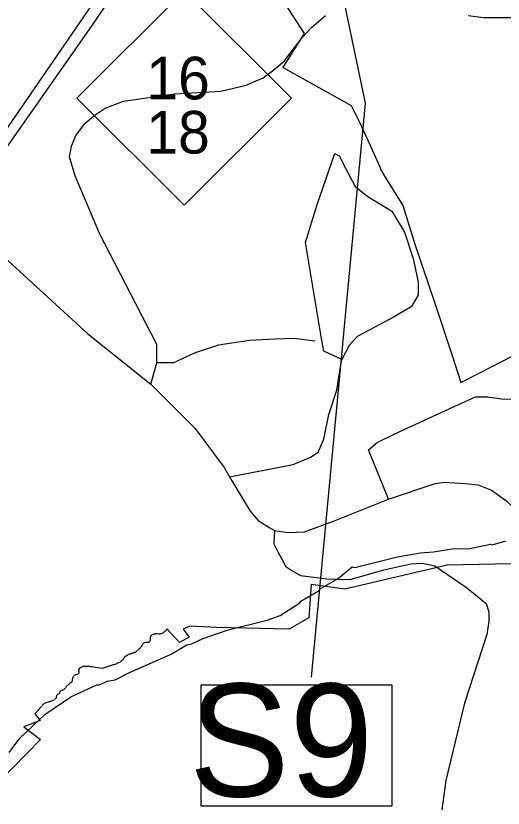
# Model space of a CAD drawing. Extents: x 1248224 to 1454986, y 825081 to 985870.
# Drawn here: x 1360744 to 1362257, y 871920 to 874381 of the extents above; entities that cross this region are included whole.
import ezdxf

# ---------------------------------------------------------------- set-up
doc = ezdxf.new("R2010")
doc.units = 0
for name, color, linetype in [('Exist Boundary Political City Limit New', 7, 'Continuous'), ('Exist Boundary Political City Limit New Hole', 7, 'Continuous'), ('Exist Hydrographic Misc Water Feature', 7, 'Continuous'), ('Exist Road Non-System Type 51', 7, 'Continuous'), ('Exist Road Primary NC Divided Attributed', 7, 'Continuous'), ('Exist Road Primary NC Shield CELL', 7, 'Continuous'), ('Exist Road Primary NC Shield Number Label', 7, 'Continuous'), ('Exist Road Primary NC Structure Ovrhead Sign Number Label', 7, 'Continuous'), ('Map Preparation Boundary City Limit Buffer Line', 7, 'Continuous')]:
    doc.layers.add(name, color=color, linetype=linetype)

msp = doc.modelspace()

# ---------------------------------------------------------------- linework, layer by layer
at = {"layer": 'Exist Boundary Political City Limit New'}
msp.add_line((1361366.9, 872481.2), (1361284.1, 872485.1), dxfattribs=at)
for points in [[(1362380.7, 872681.3), (1362083, 872675), (1361764.8, 872599.9), (1361661.1, 872614.5)], [(1361661.1, 872614.5), (1361657.6, 872569.8), (1361653.1, 872510.8), (1361592.6, 872475.8), (1361366.9, 872481.2)], [(1361212.6, 872477.3), (1361209, 872471.3), (1361207.7, 872470.2), (1361205.8, 872468.4), (1361204.5, 872467.3), (1361202.6, 872465.5), (1361200.8, 872464.1), (1361199.1, 872463), (1361197.2, 872462.1), (1361195, 872461.4), (1361192.7, 872461), (1361190.9, 872460.8), (1361189.1, 872460.9), (1361182.3, 872461.1), (1361180.3, 872461.1), (1361178.4, 872461), (1361176.1, 872460.8), (1361173.9, 872460.5), (1361171.9, 872460), (1361170.1, 872459.5), (1361167.9, 872458.6), (1361165.2, 872457), (1361163.2, 872455), (1361161.9, 872452.1), (1361161, 872450.3), (1361160.6, 872448.5), (1361160.3, 872444), (1361160.3, 872442.1), (1361160.2, 872440.2), (1361159.7, 872438.5), (1361159, 872436.8), (1361157.8, 872435.2), (1361156.2, 872434.4), (1361154.4, 872434.4), (1361152.3, 872434.6), (1361149, 872434.8), (1361146.1, 872434.9), (1361142.4, 872434), (1361140.4, 872432.6), (1361139, 872431.6), (1361138, 872430.2), (1361136.9, 872428.5), (1361135.7, 872426.9), (1361134.9, 872425.5), (1361133.2, 872422.2), (1361132, 872420.3), (1361130.5, 872418.3), (1361129.3, 872417), (1361126.4, 872414.4), (1361124.9, 872413), (1361123.6, 872411.6), (1361122.4, 872410.4), (1361120.7, 872408.9), (1361118.7, 872407.4), (1361116.8, 872406), (1361114.9, 872404.9), (1361113, 872404), (1361110.7, 872403), (1361108.1, 872401.8), (1361106, 872400.9), (1361103.8, 872400.1), (1361102, 872399.6), (1361099.8, 872399.2), (1361097.8, 872398.6), (1361095.6, 872398), (1361093.6, 872397.1), (1361091.3, 872396), (1361088.9, 872394.7), (1361086.8, 872393.4), (1361085, 872392), (1361082.2, 872390.1), (1361080.9, 872388.9), (1361079.6, 872387.3), (1361078.7, 872385.7), (1361077.7, 872383.7), (1361076.8, 872382), (1361075.8, 872380.7), (1361073.6, 872378.5), (1361071, 872376.6), (1361067.5, 872373.5), (1361065.1, 872372), (1361062.7, 872371.5), (1361060.8, 872371.3), (1361059.1, 872370.9), (1361057.7, 872369.5), (1361055.3, 872367.6), (1361053.6, 872367), (1361051.2, 872366.1), (1361048.9, 872365.3), (1361047, 872365), (1361045.3, 872365), (1361012, 872354.1), (1360977, 872358.6), (1360975.5, 872359.2), (1360972.6, 872360.2), (1360970.1, 872360.4), (1360967.6, 872360.2), (1360965, 872360), (1360962.8, 872360), (1360960.6, 872360.2)], [(1361284.1, 872485.1), (1361262.7, 872475.6), (1361281.7, 872451.5), (1361251.8, 872434.9), (1361212.6, 872477.3)], [(1360960.6, 872360.2), (1360957.8, 872360.4), (1360955.1, 872360.3), (1360952.9, 872359.9), (1360950.9, 872359.3), (1360949.2, 872358.5), (1360947.6, 872357.5), (1360945.7, 872356.4), (1360944.2, 872355.4), (1360941.5, 872353.6), (1360939.9, 872352.4), (1360938.2, 872349.8), (1360938.3, 872348.2), (1360938.8, 872346.2), (1360939.3, 872343.6), (1360939.4, 872341.3), (1360938.7, 872339.3), (1360937, 872337.6), (1360934.7, 872335.6), (1360933.2, 872334.8), (1360931.5, 872334.3), (1360929.8, 872334), (1360928, 872333.6), (1360926.3, 872332.7), (1360924.8, 872331.7), (1360923.6, 872330.4), (1360921.4, 872328), (1360920.6, 872326.5), (1360919.6, 872323.6), (1360919.3, 872321.7), (1360918.8, 872319.3), (1360918.6, 872317.3), (1360918.4, 872315.2), (1360917.7, 872312.2), (1360916.8, 872310.7), (1360913.8, 872309.3), (1360912.3, 872308.5), (1360910.4, 872307), (1360908.2, 872305.3), (1360905.9, 872303.1), (1360903.9, 872301.4), (1360902.2, 872300), (1360900.6, 872298.5), (1360899.4, 872297.1), (1360898.4, 872295.8), (1360897.3, 872294.1), (1360895.9, 872292.2), (1360894.5, 872290.3), (1360893.4, 872288.9), (1360891.9, 872287.9), (1360889.3, 872286.8), (1360886.6, 872286), (1360883.9, 872284.9), (1360881.3, 872283.2), (1360880.1, 872281.8), (1360879.4, 872280), (1360879.4, 872277.8), (1360878.9, 872275.9), (1360876.9, 872275), (1360874.4, 872273.7), (1360872.2, 872272.3), (1360870.3, 872270.2), (1360869.4, 872267.7), (1360869.3, 872265.9), (1360869, 872262.1), (1360867.7, 872260.6), (1360866.1, 872259.8), (1360864.5, 872258.5), (1360862.6, 872256.5), (1360860.2, 872254.9), (1360831.5, 872245.6), (1360802.8, 872213.5), (1360818.7, 872192.6), (1360768, 872173)], [(1360768, 872173), (1360820.3, 872133.2), (1360517.1, 871823.4), (1360517, 871263.8), (1360089.5, 871288.2), (1360004.6, 871151.9), (1359868.9, 871149.2), (1359843.4, 870970.3), (1359784.3, 870763.3), (1359642.2, 870537.9), (1359424.2, 870316.9), (1359199.5, 870309.4), (1359142.5, 870666.1)]]:
    msp.add_lwpolyline(points, dxfattribs=at)
at = {"layer": 'Exist Boundary Political City Limit New Hole'}
for p, q in [((1361409.4, 874679.7), (1361638.5, 874326.3)), ((1361571.3, 874220.9), (1361785.3, 874101.9)), ((1362099, 873323.1), (1362125.4, 873242.3)), ((1362125.4, 873242.3), (1362186.2, 873272.9))]:
    msp.add_line(p, q, dxfattribs=at)
for points in [[(1361638.5, 874326.3), (1361573.2, 874221.8), (1361571.3, 874220.9)], [(1361785.3, 874101.9), (1361811.9, 874048.6), (1361838.9, 873989.7)], [(1361838.9, 873989.7), (1361846.1, 873973.7), (1361873.5, 873911.8), (1361876.9, 873902.3), (1361890.5, 873879.9), (1361944.8, 873791.4), (1361983.7, 873668.7), (1362045.6, 873485), (1362099, 873323.1)], [(1362186.2, 873272.9), (1362317.1, 873340.8), (1362431.1, 873398.5), (1362534.6, 873450.9), (1362570.8, 873469.3), (1362572.1, 873466.4)]]:
    msp.add_lwpolyline(points, dxfattribs=at)
at = {"layer": 'Exist Hydrographic Misc Water Feature'}
msp.add_lwpolyline([(1360722.7, 872092.5), (1360755.7, 872137.1), (1360833.3, 872211.3), (1360914.5, 872265.5), (1360995.4, 872303.6), (1361003.4, 872303.4), (1361027.6, 872314.9), (1361051.7, 872318.4), (1361096.2, 872341.4), (1361225.5, 872398.4), (1361274.2, 872427.3), (1361290.3, 872430.9), (1361322.6, 872446.1), (1361403.2, 872474.3), (1361523.8, 872503.5), (1361564.2, 872518.6), (1361625, 872557.3), (1361628.8, 872563.1), (1361685.9, 872595.8), (1361688.8, 872601.4), (1361744.4, 872632.9), (1361787.5, 872669.5), (1361796.7, 872667.4), (1361928.2, 872700.3), (1362000.5, 872712.7), (1362040.6, 872715.8), (1362104.8, 872726.2), (1362148.8, 872725.3), (1362217.1, 872739.7), (1362222.2, 872738), (1362265.4, 872750.6)], dxfattribs=at)
at = {"layer": 'Exist Road Non-System Type 51'}
for points in [[(1361163.1, 873236.6), (1361181.9, 873303.5), (1361181.9, 873359.9), (1361148.5, 873424.6), (1361004.5, 873702.4), (1360927.3, 873884.1), (1360910.6, 873942.6), (1360916.9, 873976), (1360929.4, 874009.4), (1360958.6, 874047), (1360989.8, 874073.5), (1361021.1, 874094.3), (1361077.4, 874115.2), (1361236, 874138.2), (1361380, 874146.6), (1361459.3, 874165.3), (1361511.5, 874188.3), (1361544.9, 874213.4), (1361578.3, 874240.5), (1361632.6, 874313.6), (1361661.6, 874344.2), (1361705.4, 874381.8)], [(1362147.8, 874381.8), (1362195.8, 874375.6), (1362283.5, 874375.6)], [(1361756.1, 873313.6), (1361699.8, 873339.2), (1361693, 873378.5), (1361643.5, 873677.2), (1361679.3, 873795), (1361733.8, 873953.1), (1361747.5, 873946.3), (1361767.9, 873905.3), (1361796.9, 873850.7), (1361836.2, 873820), (1361911.2, 873773.9), (1361950.4, 873709), (1361977.7, 873627.1), (1361993.1, 873553.7), (1361993.1, 873512.7), (1361970.9, 873476.9), (1361918, 873446.1), (1361858.3, 873413.7)], [(1360719.2, 873620.7), (1360967, 873393.3), (1361163.1, 873236.6)], [(1361858.3, 873413.7), (1361803.8, 873384.7), (1361778.2, 873357.4), (1361756.1, 873313.6)], [(1361671.7, 873370.1), (1361607, 873378.4), (1361548.6, 873376.3), (1361469.3, 873372.2), (1361373.3, 873357.5), (1361300.2, 873334.6), (1361233.5, 873303.2), (1361181.9, 873303.5)], [(1361406.7, 872948.9), (1361604.3, 872987.6), (1361658.8, 873009.8), (1361682.7, 873025.2), (1361699.8, 873066.1), (1361715.1, 873142.9), (1361740.7, 873218), (1361750.9, 873284.6), (1361756.1, 873313.6)], [(1361838.6, 873032.6), (1361865.7, 873055.5), (1361920, 873082.7), (1362116.2, 873172.5), (1362170.4, 873197.5), (1362208, 873197.5), (1362251.8, 873191.3), (1362320.7, 873189.2), (1362370.8, 873210.1), (1362439.7, 873239.3), (1362464.7, 873251.9), (1362512.7, 873270.6), (1362558.6, 873268.6), (1362585.8, 873239.3), (1362592, 873224.7)], [(1361163.1, 873236.6), (1361300.3, 873099.2), (1361390, 872978.1), (1361406.7, 872948.9)], [(1361901.2, 872880.1), (1361838.6, 873032.6)], [(1361406.7, 872948.9), (1361471.3, 872842.5), (1361496.3, 872813.3), (1361531.8, 872790.3), (1361546.4, 872781.9)], [(1361901.2, 872880.1), (1362045.2, 872928.1), (1362074.4, 872932.3), (1362139.1, 872928.1), (1362178.8, 872924), (1362220.5, 872907.2), (1362268.5, 872873.8), (1362385.4, 872754.8), (1362541.9, 872575.2), (1362858.5, 872344.4), (1362958.7, 872254.6), (1363017.2, 872198.2)], [(1361546.4, 872781.9), (1361588.2, 872775.7), (1361640.3, 872777.8), (1361730.1, 872811.2), (1361901.2, 872880.1)], [(1361546.4, 872781.9), (1361544.2, 872741.2), (1361556.7, 872716.2), (1361581.8, 872670.2), (1361600.5, 872657.7), (1361627.7, 872643.1), (1361709.1, 872632.6), (1361782.1, 872630.5), (1361886.5, 872659.8), (1361969.9, 872678.6), (1362005.4, 872680.7), (1362045.1, 872672.3), (1362143.2, 872605.5), (1362203.7, 872555.4), (1362212, 872530.3), (1362212, 872501.1), (1362205.8, 872459.3), (1362136.9, 872246.3), (1362078.5, 872006.1), (1362066, 871915.2)]]:
    msp.add_lwpolyline(points, dxfattribs=at)
at = {"layer": 'Exist Road Primary NC Divided Attributed'}
for points in [[(1361545.9, 875241.5), (1361297.2, 874876.5), (1361022.5, 874477.5), (1360673.4, 873970.4), (1360551.7, 873800.3), (1360521.9, 873757.8)], [(1360557.9, 873742.7), (1360695.3, 873942.5), (1360978.6, 874347.9), (1361172.2, 874634.2), (1361307.6, 874830.5)]]:
    msp.add_lwpolyline(points, dxfattribs=at)
at = {"layer": 'Exist Road Primary NC Shield CELL'}
msp.add_lwpolyline([(1360933.4, 874125.4), (1361266.4, 874458.4), (1361599.4, 874125.4), (1361266.4, 873792.4)], close=True, dxfattribs=at)
at = {"layer": 'Exist Road Primary NC Structure Ovrhead Sign Number Label'}
msp.add_lwpolyline([(1361615, 875129.2), (1361828.1, 874109), (1361660.6, 872327.4)], dxfattribs=at)
msp.add_lwpolyline([(1361319, 872302.6), (1361910.9, 872302.6), (1361910.9, 871925.8), (1361319, 871925.8)], close=True, dxfattribs=at)
at = {"layer": 'Map Preparation Boundary City Limit Buffer Line'}
msp.add_line((1361366.9, 872481.2), (1361284.1, 872485.1), dxfattribs=at)
for points in [[(1362380.7, 872681.3), (1362083, 872675), (1361764.8, 872599.9), (1361661.1, 872614.5)], [(1361661.1, 872614.5), (1361657.6, 872569.8), (1361653.1, 872510.8), (1361592.6, 872475.8), (1361366.9, 872481.2)], [(1361212.6, 872477.3), (1361209, 872471.3), (1361207.7, 872470.2), (1361205.8, 872468.4), (1361204.5, 872467.3), (1361202.6, 872465.5), (1361200.8, 872464.1), (1361199.1, 872463), (1361197.2, 872462.1), (1361195, 872461.4), (1361192.7, 872461), (1361190.9, 872460.8), (1361189.1, 872460.9), (1361182.3, 872461.1), (1361180.3, 872461.1), (1361178.4, 872461), (1361176.1, 872460.8), (1361173.9, 872460.5), (1361171.9, 872460), (1361170.1, 872459.5), (1361167.9, 872458.6), (1361165.2, 872457), (1361163.2, 872455), (1361161.9, 872452.1), (1361161, 872450.3), (1361160.6, 872448.5), (1361160.3, 872444), (1361160.3, 872442.1), (1361160.2, 872440.2), (1361159.7, 872438.5), (1361159, 872436.8), (1361157.8, 872435.2), (1361156.2, 872434.4), (1361154.4, 872434.4), (1361152.3, 872434.6), (1361149, 872434.8), (1361146.1, 872434.9), (1361142.4, 872434), (1361140.4, 872432.6), (1361139, 872431.6), (1361138, 872430.2), (1361136.9, 872428.5), (1361135.7, 872426.9), (1361134.9, 872425.5), (1361133.2, 872422.2), (1361132, 872420.3), (1361130.5, 872418.3), (1361129.3, 872417), (1361126.4, 872414.4), (1361124.9, 872413), (1361123.6, 872411.6), (1361122.4, 872410.4), (1361120.7, 872408.9), (1361118.7, 872407.4), (1361116.8, 872406), (1361114.9, 872404.9), (1361113, 872404), (1361110.7, 872403), (1361108.1, 872401.8), (1361106, 872400.9), (1361103.8, 872400.1), (1361102, 872399.6), (1361099.8, 872399.2), (1361097.8, 872398.6), (1361095.6, 872398), (1361093.6, 872397.1), (1361091.3, 872396), (1361088.9, 872394.7), (1361086.8, 872393.4), (1361085, 872392), (1361082.2, 872390.1), (1361080.9, 872388.9), (1361079.6, 872387.3), (1361078.7, 872385.7), (1361077.7, 872383.7), (1361076.8, 872382), (1361075.8, 872380.7), (1361073.6, 872378.5), (1361071, 872376.6), (1361067.5, 872373.5), (1361065.1, 872372), (1361062.7, 872371.5), (1361060.8, 872371.3), (1361059.1, 872370.9), (1361057.7, 872369.5), (1361055.3, 872367.6), (1361053.6, 872367), (1361051.2, 872366.1), (1361048.9, 872365.3), (1361047, 872365), (1361045.3, 872365), (1361012, 872354.1), (1360977, 872358.6), (1360975.5, 872359.2), (1360972.6, 872360.2), (1360970.1, 872360.4), (1360967.6, 872360.2), (1360965, 872360), (1360962.8, 872360), (1360960.6, 872360.2)], [(1361284.1, 872485.1), (1361262.7, 872475.6), (1361281.7, 872451.5), (1361251.8, 872434.9), (1361212.6, 872477.3)], [(1360960.6, 872360.2), (1360957.8, 872360.4), (1360955.1, 872360.3), (1360952.9, 872359.9), (1360950.9, 872359.3), (1360949.2, 872358.5), (1360947.6, 872357.5), (1360945.7, 872356.4), (1360944.2, 872355.4), (1360941.5, 872353.6), (1360939.9, 872352.4), (1360938.2, 872349.8), (1360938.3, 872348.2), (1360938.8, 872346.2), (1360939.3, 872343.6), (1360939.4, 872341.3), (1360938.7, 872339.3), (1360937, 872337.6), (1360934.7, 872335.6), (1360933.2, 872334.8), (1360931.5, 872334.3), (1360929.8, 872334), (1360928, 872333.6), (1360926.3, 872332.7), (1360924.8, 872331.7), (1360923.6, 872330.4), (1360921.4, 872328), (1360920.6, 872326.5), (1360919.6, 872323.6), (1360919.3, 872321.7), (1360918.8, 872319.3), (1360918.6, 872317.3), (1360918.4, 872315.2), (1360917.7, 872312.2), (1360916.8, 872310.7), (1360913.8, 872309.3), (1360912.3, 872308.5), (1360910.4, 872307), (1360908.2, 872305.3), (1360905.9, 872303.1), (1360903.9, 872301.4), (1360902.2, 872300), (1360900.6, 872298.5), (1360899.4, 872297.1), (1360898.4, 872295.8), (1360897.3, 872294.1), (1360895.9, 872292.2), (1360894.5, 872290.3), (1360893.4, 872288.9), (1360891.9, 872287.9), (1360889.3, 872286.8), (1360886.6, 872286), (1360883.9, 872284.9), (1360881.3, 872283.2), (1360880.1, 872281.8), (1360879.4, 872280), (1360879.4, 872277.8), (1360878.9, 872275.9), (1360876.9, 872275), (1360874.4, 872273.7), (1360872.2, 872272.3), (1360870.3, 872270.2), (1360869.4, 872267.7), (1360869.3, 872265.9), (1360869, 872262.1), (1360867.7, 872260.6), (1360866.1, 872259.8), (1360864.5, 872258.5), (1360862.6, 872256.5), (1360860.2, 872254.9), (1360831.5, 872245.6), (1360802.8, 872213.5), (1360818.7, 872192.6), (1360768, 872173)], [(1360768, 872173), (1360820.3, 872133.2), (1360517.1, 871823.4), (1360517, 871263.8), (1360089.5, 871288.2), (1360004.6, 871151.9), (1359868.9, 871149.2), (1359843.4, 870970.3), (1359784.3, 870763.3), (1359642.2, 870537.9), (1359424.2, 870316.9), (1359199.5, 870309.4), (1359142.5, 870666.1)]]:
    msp.add_lwpolyline(points, dxfattribs=at)

# ---------------------------------------------------------------- texts
at = {"layer": 'Exist Road Primary NC Shield Number Label'}
for s, p in [('16', (1361148.8, 874121.1)), ('18', (1361148.8, 873953))]:
    msp.add_text(s, height=132.5, dxfattribs=at).set_placement(p)
at = {"layer": 'Exist Road Primary NC Structure Ovrhead Sign Number Label'}
msp.add_text('S9', height=350, dxfattribs=at).set_placement((1361281.1, 871956.4))

doc.saveas('drawing.dxf')
